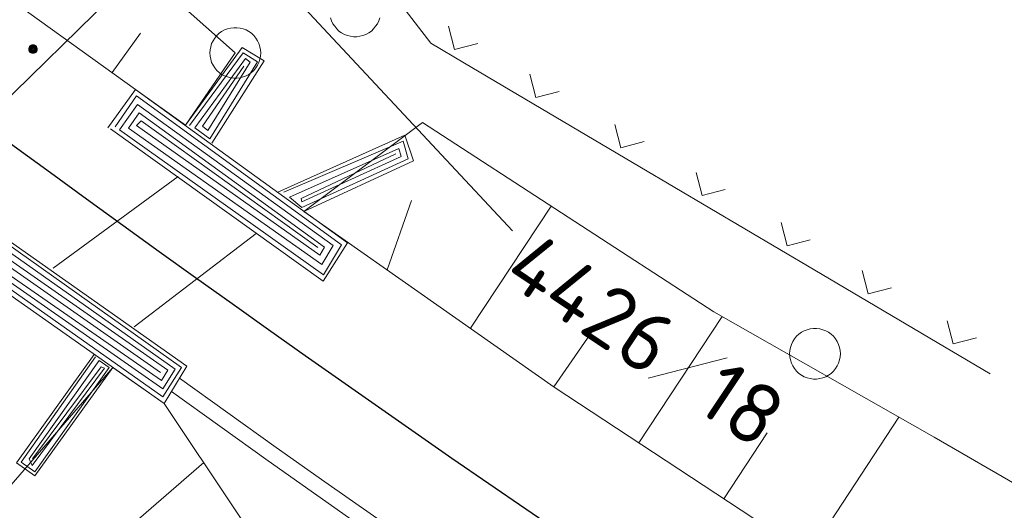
# Model space of a CAD drawing. Header units: metres. Extents: x 3425540 to 3446143, y 5432760 to 5444637.
# Tile 291 of 656: x 3440832 to 3440861, y 5438356 to 5438370. Entities that reach past the tile are written whole.
import ezdxf
from ezdxf.enums import TextEntityAlignment as Align

# ---------------------------------------------------------------- set-up
doc = ezdxf.new("R2010")
doc.units = ezdxf.units.M
for name, color, linetype, lineweight in [('B_Bestand', 9, 'Continuous', 18), ('B_Böschung', 9, 'Continuous', 18), ('B_Flurgrenzen', 9, 'Continuous', 18), ('B_Gleisachse', 9, 'Continuous', 25), ('Bestand Kabeltröge', 9, 'Continuous', 18)]:
    doc.layers.add(name, color=color, linetype=linetype, lineweight=lineweight)
doc.styles.get("Standard").update_dxf_attribs({"font": 'isocpeur.ttf'})

msp = doc.modelspace()

# ---------------------------------------------------------------- linework, layer by layer
at = {"layer": 'B_Bestand'}
for p, q in [((3440820.878, 5438357.537), (3440836.208, 5438372.543)), ((3440844.029, 5438369.618), (3440842.876, 5438371.123)), ((3440844.558, 5438370.119), (3440844.735, 5438369.434)), ((3440845.025, 5438369.03), (3440844.029, 5438369.618)), ((3440844.735, 5438369.434), (3440845.419, 5438369.61)), ((3440850.193, 5438365.982), (3440845.025, 5438369.03)), ((3440846.953, 5438368.706), (3440847.13, 5438368.021)), ((3440847.13, 5438368.021), (3440847.814, 5438368.198)), ((3440849.46, 5438367.227), (3440849.637, 5438366.542)), ((3440849.637, 5438366.542), (3440850.321, 5438366.719)), ((3440855.361, 5438362.933), (3440850.193, 5438365.982)), ((3440832.896, 5438362.989), (3440836.584, 5438365.693)), ((3440851.855, 5438365.814), (3440852.031, 5438365.13)), ((3440852.031, 5438365.13), (3440852.716, 5438365.306)), ((3440854.362, 5438364.336), (3440854.538, 5438363.651)), ((3440835.281, 5438361.269), (3440838.885, 5438364.015)), ((3440854.538, 5438363.651), (3440855.223, 5438363.828)), ((3440860.529, 5438359.885), (3440855.361, 5438362.933)), ((3440856.757, 5438362.923), (3440856.933, 5438362.238)), ((3440856.933, 5438362.238), (3440857.618, 5438362.415)), ((3440859.264, 5438361.444), (3440859.44, 5438360.759)), ((3440859.44, 5438360.759), (3440860.125, 5438360.936))]:
    msp.add_line(p, q, dxfattribs=at)
for points in [[(3440836.792, 5438367.206), (3440838.47, 5438369.496), (3440839.112, 5438369.104), (3440837.576, 5438366.673)], [(3440836.918, 5438367.191), (3440838.501, 5438369.339), (3440838.924, 5438369.072), (3440837.513, 5438366.799), (3440837.075, 5438367.128), (3440838.564, 5438369.166), (3440838.705, 5438369.056), (3440837.451, 5438367.049), (3440837.294, 5438367.175), (3440838.517, 5438368.947)], [(3440834.504, 5438367.128), (3440835.319, 5438368.257), (3440841.573, 5438363.741), (3440840.852, 5438362.612), (3440834.582, 5438367.096)], [(3440834.724, 5438367.159), (3440835.35, 5438368.069), (3440841.401, 5438363.678), (3440840.868, 5438362.8), (3440834.849, 5438367.065), (3440835.382, 5438367.818), (3440841.15, 5438363.662), (3440840.821, 5438363.098), (3440835.115, 5438367.112), (3440835.429, 5438367.567), (3440840.899, 5438363.615), (3440840.758, 5438363.38), (3440835.35, 5438367.191), (3440835.492, 5438367.332), (3440840.695, 5438363.6)], [(3440839.52, 5438365.23), (3440843.266, 5438366.908), (3440843.517, 5438366.156), (3440840.288, 5438364.666)], [(3440839.692, 5438365.23), (3440843.219, 5438366.736), (3440843.36, 5438366.218), (3440840.225, 5438364.776), (3440839.865, 5438365.089), (3440843.093, 5438366.516), (3440843.156, 5438366.281), (3440840.225, 5438364.948), (3440840.209, 5438365.042), (3440842.999, 5438366.359)], [(3440829.389, 5438363.793), (3440830.096, 5438364.847), (3440836.833, 5438360.104), (3440836.168, 5438359.008), (3440829.417, 5438363.751)], [(3440829.514, 5438363.807), (3440830.124, 5438364.708), (3440836.681, 5438360.062), (3440836.126, 5438359.203), (3440829.625, 5438363.779), (3440830.124, 5438364.5), (3440836.487, 5438360.021), (3440836.126, 5438359.438), (3440829.86, 5438363.807), (3440830.137, 5438364.264), (3440836.279, 5438359.993), (3440836.085, 5438359.688), (3440830.04, 5438363.862), (3440830.151, 5438364.043), (3440836.057, 5438359.924)], [(3440834.102, 5438360.451), (3440831.815, 5438357.261), (3440832.356, 5438356.873), (3440834.657, 5438360.062)], [(3440834.144, 5438360.381), (3440831.954, 5438357.275), (3440832.356, 5438356.998), (3440834.546, 5438360.062), (3440834.255, 5438360.27), (3440832.189, 5438357.372), (3440832.272, 5438357.178), (3440834.407, 5438360.049), (3440834.31, 5438360.09), (3440832.286, 5438357.372)]]:
    msp.add_lwpolyline(points, dxfattribs=at)
at = {"layer": 'B_Böschung'}
for p, q in [((3440834.629, 5438368.753), (3440835.466, 5438369.917)), ((3440836.792, 5438367.206), (3440838.265, 5438369.333)), ((3440840.288, 5438364.666), (3440843.79, 5438367.281)), ((3440842.744, 5438362.943), (3440843.46, 5438364.987)), ((3440845.2, 5438361.221), (3440847.582, 5438364.821)), ((3440850.163, 5438357.85), (3440852.623, 5438361.571)), ((3440847.656, 5438359.498), (3440848.923, 5438361.314)), ((3440834.657, 5438360.062), (3440829.485, 5438354.115)), ((3440855.177, 5438354.555), (3440857.837, 5438358.602)), ((3440852.67, 5438356.202), (3440853.948, 5438358.146)), ((3440837.333, 5438357.265), (3440834.56, 5438354.865))]:
    msp.add_line(p, q, dxfattribs=at)
for points in [[(3440770.464, 5438427.073), (3440779.228, 5438418.946), (3440787.371, 5438411.675), (3440796.052, 5438404.001), (3440804.052, 5438397.101), (3440823.11, 5438382.06), (3440833.418, 5438373.521), (3440836.097, 5438371.263), (3440838.265, 5438369.333)], [(3440768.445, 5438425.054), (3440772.92, 5438420.409), (3440779.314, 5438414.417), (3440784.092, 5438409.773), (3440791.697, 5438403.041), (3440799.544, 5438396.21), (3440812.397, 5438385.574), (3440829.019, 5438372.783), (3440835.319, 5438368.257), (3440836.792, 5438367.206)], [(3440843.79, 5438367.281), (3440852.376, 5438361.711), (3440858.878, 5438358.01), (3440869.656, 5438351.793), (3440889.286, 5438340.165), (3440890.442, 5438339.284), (3440906.986, 5438330.217), (3440918.985, 5438324.05)], [(3440840.288, 5438364.666), (3440847.669, 5438359.489), (3440866.77, 5438346.937), (3440875.845, 5438341.283), (3440892.047, 5438331.774), (3440910.141, 5438322.111), (3440933.546, 5438310.539)], [(3440834.657, 5438360.062), (3440836.168, 5438359.008), (3440838.305, 5438355.811), (3440839.786, 5438353.59), (3440840.127, 5438352.736), (3440854.246, 5438343.054), (3440856.75, 5438341.858), (3440863.468, 5438338.043), (3440878.643, 5438329.639), (3440888.834, 5438323.375), (3440898.297, 5438318.229), (3440915.66, 5438309.117), (3440936.041, 5438299.151)]]:
    msp.add_lwpolyline(points, dxfattribs=at)
at = {"layer": 'B_Flurgrenzen'}
for p, q in [((3440846.442, 5438364.09), (3440839.849, 5438371.146)), ((3440850.439, 5438359.748), (3440852.769, 5438360.354))]:
    msp.add_line(p, q, dxfattribs=at)
for points in [[(3440841.075, 5438370.371), (3440841.104, 5438370.276), (3440841.145, 5438370.194), (3440841.199, 5438370.117), (3440841.258, 5438370.04), (3440841.323, 5438369.975), (3440841.399, 5438369.922), (3440841.482, 5438369.875), (3440841.571, 5438369.845), (3440841.659, 5438369.822), (3440841.754, 5438369.81), (3440841.848, 5438369.81), (3440841.943, 5438369.822), (3440842.031, 5438369.845), (3440842.12, 5438369.875), (3440842.203, 5438369.922), (3440842.279, 5438369.975), (3440842.344, 5438370.04), (3440842.403, 5438370.117), (3440842.457, 5438370.194), (3440842.498, 5438370.276), (3440842.527, 5438370.371)], [(3440839.015, 5438369.333), (3440839.009, 5438369.427), (3440838.991, 5438369.516), (3440838.962, 5438369.611), (3440838.921, 5438369.693), (3440838.867, 5438369.77), (3440838.808, 5438369.847), (3440838.743, 5438369.912), (3440838.667, 5438369.965), (3440838.584, 5438370.012), (3440838.495, 5438370.042), (3440838.407, 5438370.065), (3440838.312, 5438370.077), (3440838.218, 5438370.077), (3440838.123, 5438370.065), (3440838.035, 5438370.042), (3440837.946, 5438370.012), (3440837.863, 5438369.965), (3440837.787, 5438369.912), (3440837.722, 5438369.847), (3440837.663, 5438369.77), (3440837.609, 5438369.693), (3440837.568, 5438369.611), (3440837.539, 5438369.516), (3440837.521, 5438369.427), (3440837.515, 5438369.333), (3440837.521, 5438369.239), (3440837.539, 5438369.15), (3440837.568, 5438369.055), (3440837.609, 5438368.973), (3440837.663, 5438368.896), (3440837.722, 5438368.819), (3440837.787, 5438368.754), (3440837.863, 5438368.701), (3440837.946, 5438368.654), (3440838.035, 5438368.624), (3440838.123, 5438368.601), (3440838.218, 5438368.589), (3440838.312, 5438368.589), (3440838.407, 5438368.601), (3440838.495, 5438368.624), (3440838.584, 5438368.654), (3440838.667, 5438368.701), (3440838.743, 5438368.754), (3440838.808, 5438368.819), (3440838.867, 5438368.896), (3440838.921, 5438368.973), (3440838.962, 5438369.055), (3440838.991, 5438369.15), (3440839.009, 5438369.239), (3440839.015, 5438369.333)], [(3440832.424, 5438369.446), (3440832.423, 5438369.462), (3440832.42, 5438369.477), (3440832.415, 5438369.492), (3440832.408, 5438369.506), (3440832.4, 5438369.52), (3440832.391, 5438369.532), (3440832.379, 5438369.542), (3440832.366, 5438369.551), (3440832.352, 5438369.559), (3440832.337, 5438369.565), (3440832.323, 5438369.569), (3440832.307, 5438369.571), (3440832.291, 5438369.571), (3440832.275, 5438369.569), (3440832.261, 5438369.565), (3440832.246, 5438369.559), (3440832.232, 5438369.551), (3440832.219, 5438369.542), (3440832.207, 5438369.532), (3440832.198, 5438369.52), (3440832.19, 5438369.506), (3440832.183, 5438369.492), (3440832.178, 5438369.477), (3440832.175, 5438369.462), (3440832.174, 5438369.446), (3440832.175, 5438369.43), (3440832.178, 5438369.415), (3440832.183, 5438369.4), (3440832.19, 5438369.386), (3440832.198, 5438369.372), (3440832.207, 5438369.36), (3440832.219, 5438369.35), (3440832.232, 5438369.341), (3440832.246, 5438369.333), (3440832.261, 5438369.327), (3440832.275, 5438369.323), (3440832.291, 5438369.321), (3440832.307, 5438369.321), (3440832.323, 5438369.323), (3440832.337, 5438369.327), (3440832.352, 5438369.333), (3440832.366, 5438369.341), (3440832.379, 5438369.35), (3440832.391, 5438369.36), (3440832.4, 5438369.372), (3440832.408, 5438369.386), (3440832.415, 5438369.4), (3440832.42, 5438369.415), (3440832.423, 5438369.43), (3440832.424, 5438369.446)], [(3440832.399, 5438369.446), (3440832.398, 5438369.46), (3440832.395, 5438369.474), (3440832.391, 5438369.486), (3440832.385, 5438369.499), (3440832.376, 5438369.511), (3440832.366, 5438369.521), (3440832.355, 5438369.53), (3440832.343, 5438369.537), (3440832.33, 5438369.541), (3440832.317, 5438369.544), (3440832.303, 5438369.546), (3440832.288, 5438369.545), (3440832.274, 5438369.543), (3440832.262, 5438369.54), (3440832.249, 5438369.533), (3440832.237, 5438369.525), (3440832.227, 5438369.516), (3440832.217, 5438369.505), (3440832.21, 5438369.493), (3440832.205, 5438369.48), (3440832.201, 5438369.467), (3440832.199, 5438369.453), (3440832.199, 5438369.439), (3440832.201, 5438369.425), (3440832.205, 5438369.412), (3440832.21, 5438369.399), (3440832.217, 5438369.387), (3440832.227, 5438369.376), (3440832.237, 5438369.367), (3440832.249, 5438369.359), (3440832.262, 5438369.352), (3440832.274, 5438369.349), (3440832.288, 5438369.347), (3440832.303, 5438369.346), (3440832.317, 5438369.348), (3440832.33, 5438369.351), (3440832.343, 5438369.355), (3440832.355, 5438369.362), (3440832.366, 5438369.371), (3440832.376, 5438369.381), (3440832.385, 5438369.393), (3440832.391, 5438369.406), (3440832.395, 5438369.418), (3440832.398, 5438369.432), (3440832.399, 5438369.446)], [(3440832.375, 5438369.446), (3440832.374, 5438369.458), (3440832.371, 5438369.47), (3440832.366, 5438369.481), (3440832.36, 5438369.491), (3440832.351, 5438369.501), (3440832.342, 5438369.508), (3440832.331, 5438369.515), (3440832.32, 5438369.519), (3440832.308, 5438369.521), (3440832.296, 5438369.522), (3440832.284, 5438369.52), (3440832.272, 5438369.517), (3440832.262, 5438369.512), (3440832.251, 5438369.505), (3440832.242, 5438369.496), (3440832.235, 5438369.486), (3440832.229, 5438369.476), (3440832.225, 5438369.464), (3440832.223, 5438369.452), (3440832.223, 5438369.44), (3440832.225, 5438369.428), (3440832.229, 5438369.416), (3440832.235, 5438369.406), (3440832.242, 5438369.396), (3440832.251, 5438369.387), (3440832.261, 5438369.38), (3440832.272, 5438369.375), (3440832.284, 5438369.372), (3440832.296, 5438369.37), (3440832.308, 5438369.371), (3440832.32, 5438369.373), (3440832.331, 5438369.377), (3440832.342, 5438369.384), (3440832.351, 5438369.391), (3440832.36, 5438369.401), (3440832.366, 5438369.411), (3440832.371, 5438369.422), (3440832.374, 5438369.434), (3440832.375, 5438369.446)], [(3440832.35, 5438369.446), (3440832.349, 5438369.456), (3440832.346, 5438369.466), (3440832.341, 5438369.475), (3440832.335, 5438369.482), (3440832.328, 5438369.488), (3440832.319, 5438369.493), (3440832.309, 5438369.496), (3440832.299, 5438369.497), (3440832.289, 5438369.496), (3440832.279, 5438369.493), (3440832.27, 5438369.488), (3440832.263, 5438369.482), (3440832.257, 5438369.475), (3440832.252, 5438369.466), (3440832.249, 5438369.456), (3440832.248, 5438369.446), (3440832.249, 5438369.436), (3440832.252, 5438369.426), (3440832.257, 5438369.417), (3440832.263, 5438369.41), (3440832.27, 5438369.404), (3440832.279, 5438369.399), (3440832.289, 5438369.396), (3440832.299, 5438369.395), (3440832.309, 5438369.396), (3440832.319, 5438369.399), (3440832.328, 5438369.404), (3440832.335, 5438369.41), (3440832.341, 5438369.417), (3440832.346, 5438369.426), (3440832.349, 5438369.436), (3440832.35, 5438369.446)], [(3440832.326, 5438369.446), (3440832.325, 5438369.453), (3440832.322, 5438369.46), (3440832.317, 5438369.466), (3440832.311, 5438369.47), (3440832.304, 5438369.472), (3440832.297, 5438369.473), (3440832.29, 5438369.471), (3440832.283, 5438369.468), (3440832.278, 5438369.463), (3440832.274, 5438369.457), (3440832.272, 5438369.45), (3440832.272, 5438369.442), (3440832.274, 5438369.435), (3440832.278, 5438369.429), (3440832.283, 5438369.424), (3440832.29, 5438369.421), (3440832.297, 5438369.419), (3440832.304, 5438369.42), (3440832.311, 5438369.422), (3440832.317, 5438369.426), (3440832.322, 5438369.432), (3440832.325, 5438369.439), (3440832.326, 5438369.446)], [(3440856.112, 5438360.471), (3440856.106, 5438360.565), (3440856.088, 5438360.654), (3440856.059, 5438360.749), (3440856.018, 5438360.831), (3440855.964, 5438360.908), (3440855.905, 5438360.985), (3440855.84, 5438361.05), (3440855.764, 5438361.103), (3440855.681, 5438361.15), (3440855.592, 5438361.18), (3440855.504, 5438361.203), (3440855.409, 5438361.215), (3440855.315, 5438361.215), (3440855.22, 5438361.203), (3440855.132, 5438361.18), (3440855.043, 5438361.15), (3440854.96, 5438361.103), (3440854.884, 5438361.05), (3440854.819, 5438360.985), (3440854.76, 5438360.908), (3440854.706, 5438360.831), (3440854.665, 5438360.749), (3440854.636, 5438360.654), (3440854.618, 5438360.565), (3440854.612, 5438360.471), (3440854.618, 5438360.377), (3440854.636, 5438360.288), (3440854.665, 5438360.193), (3440854.706, 5438360.111), (3440854.76, 5438360.034), (3440854.819, 5438359.957), (3440854.884, 5438359.892), (3440854.96, 5438359.839), (3440855.043, 5438359.792), (3440855.132, 5438359.762), (3440855.22, 5438359.739), (3440855.315, 5438359.727), (3440855.409, 5438359.727), (3440855.504, 5438359.739), (3440855.592, 5438359.762), (3440855.681, 5438359.792), (3440855.764, 5438359.839), (3440855.84, 5438359.892), (3440855.905, 5438359.957), (3440855.964, 5438360.034), (3440856.018, 5438360.111), (3440856.059, 5438360.193), (3440856.088, 5438360.288), (3440856.106, 5438360.377), (3440856.112, 5438360.471)]]:
    msp.add_lwpolyline(points, dxfattribs=at)
at = {"layer": 'B_Gleisachse'}
msp.add_arc((3441179.11, 5438841.029), 588.01, 210.367653, 243.341249, dxfattribs=at)
at = {"layer": 'Bestand Kabeltröge', "linetype": 'Continuous'}
for centre, radius, start, end in [((3441179.607, 5438836.753), 587.511, 234.281942, 256.106152), ((3441179.503, 5438836.276), 587.522, 234.266512, 256.106052)]:
    msp.add_arc(centre, radius, start, end, dxfattribs=at)

# ---------------------------------------------------------------- texts
at = {"layer": 'B_Flurgrenzen'}
msp.add_text('4426', height=1.8, rotation=326.2383, dxfattribs=at).set_placement((3440850.939, 5438360.497), align=Align.MIDDLE_RIGHT)
msp.add_text('18', height=1.8, rotation=326.2383, dxfattribs=at).set_placement((3440852.27, 5438359.607), align=Align.MIDDLE_LEFT)

doc.saveas('drawing.dxf')
